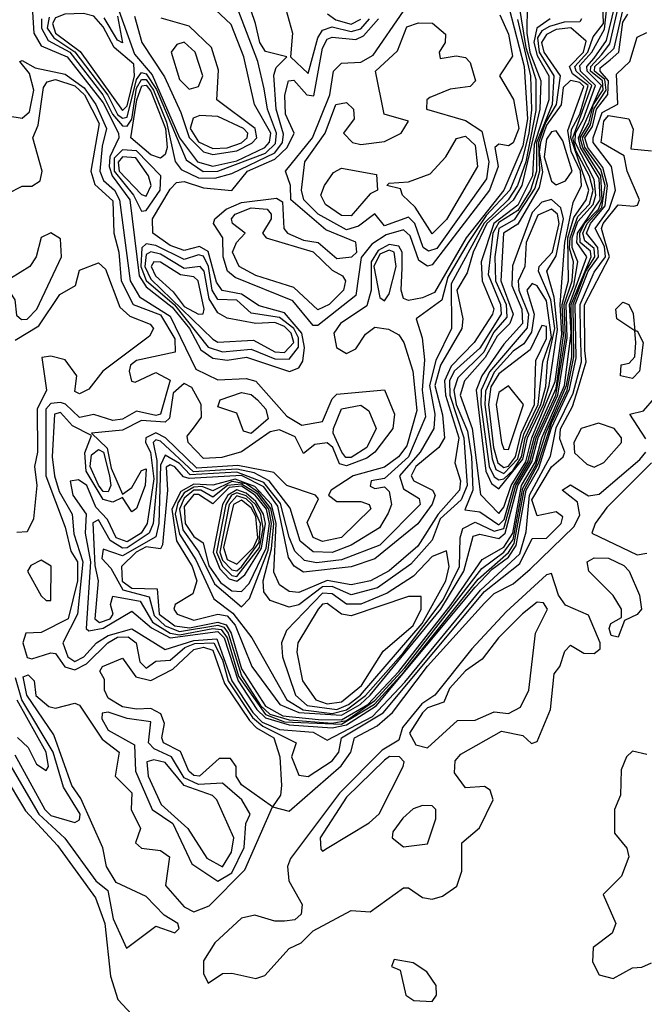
# Model space of a CAD drawing. Extents: x 2889633 to 3052318, y 540750 to 918690.
# Tile 566 of 656: x 2996390 to 2997700, y 818056 to 820123. Entities that reach past the tile are written whole.
import ezdxf

# ---------------------------------------------------------------- set-up
doc = ezdxf.new("R2010")
doc.units = 0

msp = doc.modelspace()

# ---------------------------------------------------------------- linework, layer by layer
at = {"layer": '0CON02XD'}
for points in [[(2996525, 820346.4), (2996630.5, 820050.5), (2996667.6, 820007.6), (2996725.2, 819875.2), (2996762.5, 819825), (2996795, 819815.9), (2996845, 819826.8), (2996903.6, 819855), (2996913.7, 819866.3), (2996916.5, 819885), (2996882.5, 819945), (2996860, 820045), (2996833.2, 820113.2), (2996745, 820196.2)], [(2996412.9, 820195), (2996419.5, 820095), (2996435, 820068.1), (2996489.1, 820045), (2996565, 819948.8), (2996596.7, 819885), (2996597.5, 819875), (2996578.6, 819835), (2996577.3, 819815), (2996583.7, 819795), (2996620.8, 819745), (2996640.5, 819585), (2996655, 819562), (2996709.2, 819519.2), (2996745.9, 819475), (2996769.6, 819429.6), (2996795, 819412.1), (2996825, 819407.9), (2996865.6, 819414.4), (2996955.6, 819384.4), (2996975, 819392), (2996983.6, 819406.4), (2996987.3, 819435), (2996981.2, 819465), (2996945, 819507.5), (2996892, 819522), (2996855, 819546.9), (2996814.7, 819554.7), (2996802.3, 819572.3), (2996785, 819636.7), (2996766.8, 819646.8), (2996735, 819638.2), (2996705, 819649.1), (2996668.6, 819675), (2996668.5, 819705), (2996705, 819767.5), (2996718.9, 819781.1), (2996735, 819783.1), (2996775, 819770), (2996835, 819764.5), (2996867.8, 819805), (2996925, 819830), (2996950.8, 819855), (2996965.7, 819885), (2996947.5, 819925), (2996945.6, 819964.4), (2996953.8, 819995), (2996965, 819996), (2996992, 819965), (2997006.7, 819963.3), (2997025, 820063.3), (2997035, 820082.5), (2997045, 820086.7), (2997095, 820081.5), (2997110.8, 820089.2), (2997142.2, 820125)], [(2996435.4, 820125), (2996435.3, 820105), (2996449.7, 820079.7), (2996495, 820054.6), (2996564.3, 819965), (2996584.3, 819925), (2996605, 819900.5), (2996615, 819899.5), (2996625, 819914.4), (2996635, 819979.5), (2996645, 819997.5), (2996655, 819997.6), (2996670.6, 819975), (2996697.7, 819907.7), (2996715.5, 819825.5), (2996728.5, 819808.5), (2996765, 819791.2), (2996799.3, 819790.7), (2996835, 819800), (2996925, 819843.3), (2996941.1, 819865), (2996943.1, 819883.1), (2996927.9, 819935), (2996923.1, 820006.9), (2996927.5, 820022.5), (2996950, 820045), (2996905, 820056.2), (2996893.3, 820075), (2996884.4, 820115), (2996864, 820175)], [(2996451.3, 820128.7), (2996447.5, 820105), (2996461.5, 820085), (2996505.5, 820055.5), (2996574.8, 819964.8), (2996595, 819924.1), (2996605, 819916.2), (2996615, 819918.5), (2996635, 819997.3), (2996645, 820012.3), (2996655, 820009.7), (2996676.5, 819976.5), (2996738.8, 819828.8), (2996774.2, 819804.2), (2996805, 819805.3), (2996905, 819843.1), (2996926.5, 819863.5), (2996928.7, 819885), (2996909.5, 819935), (2996902.3, 819977.7), (2996889.4, 820035), (2996847.5, 820145)], [(2996605, 819932.1), (2996615, 819942.5), (2996630.6, 820005), (2996629.4, 820029.4), (2996587.7, 820065), (2996565, 820108.1), (2996545, 820130.4), (2996523.8, 820136.2), (2996484.4, 820134.4), (2996465, 820127.1), (2996458.7, 820115), (2996464.7, 820095), (2996516.3, 820056.3), (2996605, 819932.1)], [(2997416.4, 820146.4), (2997448, 820025), (2997454.8, 819914.8), (2997445, 819858.1), (2997405.3, 819765), (2997326.3, 819665), (2997259.8, 819550.2), (2997235, 819539.2), (2997205, 819533.8), (2997195, 819537.5), (2997190, 819555), (2997191.8, 819601.8), (2997191.8, 819635), (2997185, 819647.5), (2997165, 819651.4), (2997141.7, 819638.3), (2997126.7, 819615), (2997127.3, 819555), (2997117.6, 819522.4), (2997062.5, 819485), (2997048.9, 819465), (2997054.5, 819434.5), (2997075, 819422.5), (2997095, 819432), (2997115, 819462.5), (2997135, 819477.5), (2997163.2, 819473.2), (2997185, 819461.2), (2997195.8, 819445), (2997214.3, 819385), (2997222.6, 819302.6), (2997201.8, 819228.2), (2997184.4, 819205), (2997155, 819183.8), (2997089.2, 819165), (2997043.3, 819135), (2997037.5, 819125), (2997055, 819111.2), (2997105, 819111.2), (2997122.5, 819105), (2997126.1, 819096.1), (2997065, 819035.8), (2997025, 819027.1), (2997005, 819036), (2996993, 819067), (2997016.7, 819116.7), (2997010, 819125), (2996950, 819145), (2996922.5, 819172.5), (2996847.1, 819187.1), (2996761.4, 819181.4), (2996695.2, 819245.2), (2996675, 819255.3), (2996654.5, 819245), (2996653.5, 819235), (2996664.1, 819215), (2996671.2, 819158.8), (2996657.2, 819065), (2996644.6, 819045), (2996615, 819026.7), (2996592.1, 819035), (2996573.8, 819073.8), (2996549.4, 819099.4), (2996530.3, 819145), (2996513.3, 819156.7), (2996495.8, 819154.2), (2996501.2, 819125), (2996528.8, 819085), (2996526.8, 819045), (2996538.1, 818985), (2996529.4, 818845), (2996535, 818840), (2996565, 818845.3), (2996625, 818880.8), (2996666.3, 818846.3), (2996705, 818825.2), (2996805, 818838.5), (2996818.8, 818825), (2996847.7, 818735), (2996886.8, 818675), (2996905, 818657.2), (2996955, 818642.2), (2997045, 818636.3), (2997075, 818642.6)], [(2997436.8, 820155), (2997451.2, 820065), (2997472.8, 819997.2), (2997472.6, 819932.6), (2997451.2, 819825), (2997433.7, 819775), (2997414.7, 819745), (2997363.8, 819696.2), (2997295, 819568.8), (2997295.6, 819475), (2997262.7, 819407.3), (2997249.1, 819355), (2997260.9, 819295), (2997258.6, 819265), (2997229.5, 819215), (2997186.4, 819165), (2997195, 819138), (2997227.8, 819117.8), (2997230, 819105), (2997145, 819020), (2997065, 818989.1), (2997012.6, 818982.6), (2996987.2, 818987.2), (2996966.9, 819006.9), (2996955, 819036.7), (2996937, 819107), (2996901.6, 819151.6), (2996845, 819173), (2996747.5, 819167.5), (2996725, 819190.9), (2996695, 819208.5), (2996685, 819187.5), (2996681.6, 819065), (2996675, 819037.5), (2996605, 818997.3), (2996565, 819011.2), (2996561.8, 818991.8), (2996581.1, 818971.1), (2996605.7, 818925.7), (2996661.4, 818911.4), (2996671.7, 818871.7), (2996695, 818850), (2996725, 818838.7), (2996805, 818851.4), (2996817.6, 818847.6), (2996827, 818835), (2996855, 818745.4), (2996895, 818682.8), (2996914.2, 818665), (2996955, 818653), (2997045, 818646), (2997075, 818651.9)], [(2997454.4, 820155), (2997453.3, 820095), (2997459.6, 820055), (2997482.9, 819995), (2997481, 819935), (2997443, 819775), (2997425, 819744.1), (2997369.8, 819695), (2997341.1, 819635), (2997328.7, 819591.3), (2997306.5, 819555), (2997319.5, 819495), (2997317.3, 819475), (2997272.3, 819397.7), (2997260.5, 819355), (2997276.7, 819293.3), (2997280.6, 819245), (2997269.2, 819225), (2997220.5, 819185), (2997210.8, 819165), (2997216.2, 819155), (2997256, 819135), (2997261.4, 819125), (2997255, 819106), (2997225, 819064.4), (2997135, 818991.1), (2997085, 818974.5), (2996985, 818963.3), (2996965.4, 818975.4), (2996953.5, 818993.5), (2996931.5, 819101.5), (2996902.1, 819142.1), (2996855, 819166), (2996745, 819159.4), (2996733, 819163), (2996715, 819184.4), (2996705, 819188.2), (2996696.6, 819183.4), (2996700, 819135), (2996689.4, 819020.6), (2996685, 819012), (2996655, 819015.9), (2996634, 819005), (2996603.5, 818975), (2996604.4, 818944.4), (2996625, 818929.7), (2996678.2, 818928.2), (2996682.2, 818875), (2996715, 818850.3), (2996745.9, 818845.9), (2996805, 818858), (2996822.5, 818852.5), (2996833, 818835), (2996855, 818760.4), (2996905, 818681.9), (2996941.4, 818661.4), (2997016.4, 818653.6), (2997065, 818652.9)], [(2997015, 819480.8), (2997005, 819480.8), (2996962.5, 819532.5), (2996841.9, 819581.9), (2996825.7, 819595), (2996816.4, 819625), (2996815.7, 819665), (2996796, 819695), (2996798.8, 819705), (2996822.5, 819725), (2996855, 819739.6), (2996928.6, 819748.6), (2996940.7, 819740.7), (2996944, 819685), (2996951.2, 819675), (2996985, 819660), (2997015.5, 819655.5), (2997055, 819621.4), (2997086.7, 819625), (2997096.7, 819635), (2997095, 819656.2), (2997032, 819682), (2996958.8, 819745), (2996958.1, 819775), (2996947.5, 819805), (2997003.8, 819875), (2997040.5, 819965), (2997048, 820015), (2997065, 820032), (2997105, 820033.8), (2997131.1, 820048.9), (2997195, 820141.2)], [(2996948, 820145), (2996961.8, 820095), (2996957.5, 820045), (2996995, 820010), (2997015.3, 820084.7), (2997025, 820100.8), (2997045, 820108.2), (2997085, 820098.5), (2997105, 820103.6), (2997123.8, 820125)], [(2997065, 818663), (2997103.8, 818685), (2997125, 818704.8), (2997273.5, 818885), (2997321.6, 818965), (2997341.1, 819038.9), (2997355, 819042.9), (2997395, 819033.9), (2997408.4, 819045), (2997434.5, 819145), (2997463.9, 819195), (2997477.1, 819245), (2997518.9, 819335), (2997538.5, 819455), (2997535.8, 819525), (2997552, 819565), (2997560.4, 819615), (2997548.8, 819645), (2997548.6, 819665), (2997560.5, 819699.5), (2997592.5, 819735), (2997598.3, 819755), (2997595, 819787.7), (2997555.1, 819865), (2997555.6, 819885), (2997572.6, 819915), (2997597.6, 819985), (2997566.2, 820015), (2997565, 820027.1), (2997589.6, 820055), (2997616.7, 820103.3), (2997621.9, 820155)], [(2997065, 818652.9), (2997119.8, 818685), (2997185, 818754.8), (2997294.8, 818895), (2997360.1, 818989.9), (2997405, 819015.3), (2997423.9, 819045), (2997442.7, 819145), (2997471.5, 819195), (2997485.3, 819245), (2997532.6, 819355), (2997546.7, 819465), (2997543.1, 819525), (2997579.5, 819625), (2997558.3, 819655), (2997560, 819675), (2997607.4, 819745), (2997605, 819790), (2997566.2, 819855), (2997561.8, 819875), (2997610.3, 819985), (2997580.2, 820015), (2997579.8, 820025), (2997595, 820042.6), (2997620.6, 820079.4), (2997638.4, 820151.6)], [(2997065, 818643.9), (2997134.2, 818685.8), (2997196.2, 818753.8), (2997351.4, 818948.6), (2997415, 819004.2), (2997427.1, 819022.9), (2997447.7, 819135), (2997478.3, 819191.7), (2997505, 819276.2), (2997538, 819345), (2997552.3, 819415), (2997550.8, 819525), (2997577.2, 819595), (2997596.3, 819625), (2997595, 819642.7), (2997575, 819658.5), (2997571.3, 819675), (2997580.5, 819695), (2997611.1, 819728.9), (2997617.9, 819775), (2997608.5, 819808.5), (2997575, 819855.8), (2997570.6, 819875), (2997587.5, 819902.5), (2997595, 819936.9), (2997619.7, 819975), (2997617.2, 819997.2), (2997595.3, 820015), (2997596.3, 820025), (2997616.3, 820043.7), (2997636.5, 820063.5), (2997655, 820142.5)], [(2997075, 818673.9), (2997115, 818703.8), (2997195, 818794.2), (2997278.3, 818905), (2997312.1, 818975), (2997313.5, 819035), (2997319.4, 819055), (2997345, 819067.8), (2997385, 819049.2), (2997405.1, 819054.9), (2997430.2, 819145), (2997459.8, 819195), (2997473, 819245), (2997514.7, 819335), (2997534.7, 819455), (2997531.8, 819525), (2997548.7, 819575), (2997551.4, 819615), (2997543.3, 819643.3), (2997544.2, 819665), (2997560.3, 819709.7), (2997585, 819735.5), (2997592.4, 819765), (2997585.3, 819794.7), (2997557, 819847), (2997549.9, 819875), (2997590.2, 819985), (2997557.1, 820015), (2997554.2, 820025), (2997581.7, 820055), (2997593, 820087), (2997614.7, 820115), (2997613.2, 820155)], [(2997075, 818651.9), (2997135, 818693.4), (2997197.5, 818762.5), (2997359.3, 818970.7), (2997405, 819004.7), (2997425, 819031.8), (2997445, 819139.7), (2997472.3, 819187.7), (2997493.2, 819255), (2997536.5, 819355), (2997547.9, 819415), (2997546.9, 819525), (2997588.4, 819625), (2997587.4, 819637.4), (2997565.2, 819655.2), (2997564.9, 819675), (2997574.6, 819695.4), (2997604, 819725), (2997611.9, 819745), (2997608.5, 819795), (2997570.8, 819855), (2997565.8, 819875), (2997584, 819906), (2997593.7, 819945), (2997613.9, 819976.1), (2997612.1, 819995), (2997587.2, 820015), (2997587.7, 820025), (2997610.4, 820049.6), (2997627.8, 820072.2), (2997644.6, 820145.4)], [(2997433.7, 820123.7), (2997461.6, 820005), (2997463.7, 819933.7), (2997457.7, 819885), (2997443.4, 819826.6), (2997417.6, 819765), (2997368.3, 819711.7), (2997330.5, 819655), (2997287.8, 819582.2), (2997275, 819534), (2997221.2, 819495), (2997233.8, 819455), (2997238.8, 819408.8), (2997233.8, 819345), (2997240.7, 819289.3), (2997205, 819205.5), (2997155, 819160), (2997126.7, 819155), (2997125, 819143.8), (2997135, 819138.8), (2997155, 819142.5), (2997165, 819132.5), (2997170, 819105), (2997163, 819087), (2997144.2, 819055.8), (2997085, 819019.4), (2997045, 819004.5), (2997005, 819005.6), (2996978, 819028), (2996957.3, 819097.3), (2996912.7, 819155), (2996881.6, 819171.6), (2996845, 819179.5), (2996754, 819174), (2996685, 819237.9), (2996675, 819241.1), (2996669.5, 819235), (2996677.5, 819197.5), (2996677.6, 819152.4), (2996669.4, 819065), (2996661.2, 819045), (2996615, 819014.1), (2996605, 819013.2), (2996579.6, 819029.6), (2996555, 819072.9), (2996543.3, 819066.7), (2996547.3, 818977.3), (2996554.3, 818945), (2996547.1, 818865), (2996557, 818857), (2996579.4, 818865), (2996585.6, 818875), (2996580, 818895), (2996585, 818912.5), (2996642.2, 818902.2), (2996668.3, 818858.3), (2996705, 818834.8), (2996725, 818831.5), (2996795, 818844.6), (2996812.6, 818842.6), (2996824.8, 818825), (2996848.7, 818745), (2996905, 818664.1), (2996945, 818648.7), (2997065, 818643.9)], [(2996595, 820130.8), (2996605.6, 820074.4), (2996595, 820080), (2996566.8, 820126.8)], [(2996630.3, 820130.3), (2996645.6, 820075), (2996693.1, 820003.1), (2996728, 819928), (2996745, 819875.5), (2996775, 819845.4), (2996795, 819840.3), (2996845, 819848.1), (2996876.4, 819863.6), (2996887.3, 819875), (2996883.3, 819895), (2996803.3, 819955), (2996807, 820017), (2996792, 820065), (2996745, 820109.2), (2996686.1, 820126.1)], [(2997502.5, 820125), (2997474.8, 820105.2), (2997468, 820075), (2997475, 820047.7), (2997500, 820005), (2997500, 819955), (2997469.2, 819860.8), (2997465.2, 819795), (2997435, 819733.6), (2997384.1, 819695), (2997358, 819615), (2997360, 819575), (2997384, 819516), (2997381.9, 819505), (2997343.1, 819445), (2997294.5, 819395.5), (2997281, 819365), (2997283, 819335), (2997310.6, 819245), (2997302.5, 819192.5), (2997314.4, 819155), (2997312.1, 819135), (2997267.5, 819085), (2997225, 819017.8), (2997165, 818965.6), (2997125.4, 818944.6), (2997085, 818936.5), (2997035, 818945.3), (2996975, 818920), (2996955, 818922.5), (2996935, 818936.2), (2996922.7, 818962.7), (2996927.6, 819065), (2996917.7, 819105), (2996882.8, 819142.8), (2996841.6, 819158.4), (2996795, 819145.7), (2996755, 819148), (2996727.8, 819132.2), (2996709, 819095), (2996718.9, 819028.9), (2996751.8, 818975), (2996761.2, 818945), (2996752.8, 818917.2), (2996715.6, 818895), (2996713.1, 818885), (2996720, 818875), (2996755, 818862.2), (2996805, 818874.8), (2996825, 818871.4), (2996841.5, 818851.5), (2996876.7, 818765), (2996935.6, 818685), (2996975, 818668.5), (2997065, 818663)], [(2997568.6, 820125), (2997565, 820118.8), (2997531.8, 820118.2), (2997501.2, 820108.8), (2997485, 820099.6), (2997475.8, 820085), (2997479.6, 820055), (2997510.3, 820005), (2997506.9, 819945), (2997473.9, 819865), (2997473.9, 819805), (2997461.2, 819765), (2997435, 819722.2), (2997395, 819697), (2997382.1, 819675), (2997372.2, 819587.8), (2997398.4, 819525), (2997400, 819505), (2997355, 819433.5), (2997301.2, 819385), (2997291.4, 819365), (2997291.7, 819335), (2997321.6, 819245), (2997328.4, 819145), (2997315.5, 819115), (2997271.9, 819075), (2997255, 819030), (2997210.2, 818979.8), (2997140.2, 818929.8), (2997085, 818915.6), (2997045, 818932.7), (2997025, 818932.4), (2996975, 818894.3), (2996955, 818889.2), (2996915, 818903.3), (2996901.7, 818921.7), (2996900.5, 818945), (2996918.1, 819011.9), (2996922.6, 819065), (2996916.5, 819096.5), (2996890.6, 819130.6), (2996865, 819148.3), (2996835, 819153.7), (2996795, 819134), (2996772.6, 819142.6), (2996755, 819141.8), (2996735, 819129.5), (2996721.3, 819108.7), (2996716, 819085), (2996725, 819042.9), (2996759.2, 818989.2), (2996796.9, 818906.9), (2996836.7, 818876.7), (2996876.7, 818825), (2996950, 818695), (2996984.2, 818674.2), (2997045, 818666), (2997075, 818673.9)], [(2997247.3, 819637.3), (2997236, 819645), (2997218.5, 819695), (2997205, 819708.6), (2997155, 819690), (2997135, 819715.8), (2997100.5, 819689.5), (2997075, 819681.8), (2997015.8, 819715), (2996985.7, 819745), (2996980.6, 819765), (2996988, 819825), (2997030.8, 819885), (2997052.9, 819945), (2997075, 819949.2), (2997090, 819935), (2997091.2, 819915), (2997068.8, 819885), (2997087.5, 819865), (2997105, 819861.2), (2997155, 819867.1), (2997190, 819885), (2997205, 819910), (2997154, 819925), (2997136, 820015), (2997182.5, 820057.5), (2997201.7, 820108.3), (2997226.2, 820116.2), (2997255.9, 820115.9), (2997283, 820093), (2997282.5, 820075), (2997270, 820055), (2997271.7, 820041.7), (2997305, 820047.5), (2997325, 820043.8), (2997335, 820033.3), (2997345.7, 819995), (2997335, 819982.9), (2997292.7, 819977.3), (2997250.3, 819959.7), (2997243.8, 819955), (2997243.3, 819935), (2997325, 819911.1), (2997359.4, 819889.4), (2997373.6, 819825), (2997368.8, 819788.8), (2997265, 819642.9), (2997247.3, 819637.3)], [(2997397, 820133), (2997415, 820092.5), (2997423.8, 820046.2), (2997396, 820005), (2997425.7, 819955.7), (2997436.7, 819895), (2997425, 819864.3), (2997415, 819858.1), (2997395, 819862), (2997386.2, 819855), (2997393.5, 819815), (2997375.4, 819765), (2997255, 819608.6), (2997245, 819605.7), (2997227.3, 819617.3), (2997209.1, 819669.1), (2997195, 819681.9), (2997158.6, 819671.4), (2997128.3, 819651.7), (2997106.2, 819623.8), (2997095, 819544.3), (2997015, 819480.8)], [(2997035.4, 820135.4), (2997052.6, 820122.6), (2997085, 820113.8), (2997105, 820124.4)], [(2997075, 818642.6), (2997137.8, 818682.2), (2997345, 818931.6), (2997380.9, 818969.1), (2997415.4, 818994.6), (2997431.2, 819018.8), (2997451.9, 819135), (2997478.5, 819181.5), (2997505, 819265.8), (2997542.8, 819347.2), (2997556.8, 819413.2), (2997554.7, 819525), (2997582.5, 819595), (2997603.7, 819625), (2997602.3, 819645), (2997578.7, 819675), (2997587, 819695), (2997617.7, 819732.3), (2997623.1, 819775), (2997612.8, 819812.8), (2997581.7, 819855), (2997575.5, 819875), (2997591.2, 819898.8), (2997599.9, 819935), (2997623.7, 819966.3), (2997624.9, 819994.9), (2997607.5, 820015), (2997607.7, 820022.3), (2997628.5, 820038.5), (2997646.5, 820055), (2997655, 820118.1), (2997665.4, 820134.6)], [(2996365, 819921.5), (2996395, 819916.5), (2996410.2, 819929.8), (2996419.6, 819975), (2996410, 820010), (2996390, 820035), (2996395, 820037.5), (2996422.3, 820022.3), (2996485, 820008.9), (2996525, 819980), (2996549.2, 819945), (2996571.6, 819895), (2996562.4, 819857.6), (2996558, 819805), (2996565.2, 819785.2), (2996588.4, 819765), (2996598.8, 819745), (2996621.2, 819575), (2996641.2, 819541.2), (2996705, 819500.4), (2996759.4, 819389.4), (2996805, 819367.1), (2996865, 819370), (2996885, 819364.3), (2996950.3, 819290.3), (2996981.7, 819271.7), (2997025, 819279.2), (2997045, 819326.7), (2997055, 819337.1), (2997155, 819346.2), (2997175.8, 819295), (2997172.5, 819265), (2997134.4, 819215), (2997117.9, 819202.1), (2997075, 819186.2), (2997060.5, 819190.5), (2997046.8, 819225), (2997035, 819234.5), (2997008.9, 819231.1), (2996985, 819212.5), (2996967.5, 819247.5), (2996935, 819262.2), (2996915, 819257.5), (2996855, 819215.6), (2996814, 819204), (2996775, 819201.5), (2996742.9, 819235), (2996741.2, 819248.8), (2996754.5, 819265.5), (2996771.3, 819288.7), (2996770.5, 819315), (2996751.1, 819351.1), (2996735, 819359.4), (2996711.4, 819338.6), (2996703.6, 819286.4), (2996695, 819277.8), (2996645, 819281.5), (2996605, 819261.2), (2996540, 819255), (2996573.4, 819223.4), (2996581.3, 819181.3), (2996605, 819126.7), (2996625, 819140.8), (2996645, 819176.2), (2996655, 819180), (2996652.7, 819145), (2996635, 819096.7), (2996625, 819090), (2996605, 819120), (2996585, 819110), (2996565, 819115.4), (2996528.8, 819175), (2996526.5, 819213.5), (2996540, 819250), (2996500.2, 819270.2), (2996475, 819298.6), (2996462.9, 819295), (2996457.5, 819205), (2996462.9, 819165), (2996472.7, 819132.7), (2996500, 819085), (2996503.2, 819043.2), (2996522.4, 818985), (2996510.8, 818875), (2996480, 818815), (2996490.5, 818785), (2996505, 818775.5), (2996524.4, 818785), (2996550.5, 818815), (2996575, 818830), (2996625, 818843.8), (2996695, 818800.5), (2996755, 818819.8), (2996802.9, 818822.9), (2996834.4, 818735), (2996878.4, 818668.4), (2996898.4, 818648.4), (2996935, 818632.7), (2997005, 818627.1), (2997035, 818610), (2997129.7, 818660.3), (2997197.6, 818732.4), (2997356.3, 818925), (2997438.7, 819001.3), (2997452.5, 819047.5), (2997459.5, 819125), (2997503.4, 819206.6), (2997515, 819266.2), (2997550.8, 819339.2), (2997568.1, 819405), (2997566.5, 819465), (2997565.7, 819525), (2997595, 819592.9), (2997618.4, 819625), (2997616.6, 819646.6), (2997597.1, 819685), (2997626.2, 819725), (2997639.6, 819765), (2997631.1, 819815), (2997592.5, 819865), (2997592.5, 819875), (2997611.7, 819928.3), (2997644.6, 819945.4), (2997641.5, 820008.5), (2997670, 820035), (2997685, 820086.7), (2997705, 820096)], [(2997395, 819062.5), (2997406.3, 819073.7), (2997426, 819145), (2997455.7, 819195), (2997468.7, 819245), (2997515, 819349.6), (2997530.8, 819459.2), (2997527.8, 819525), (2997541.2, 819575), (2997539.7, 819665), (2997552.2, 819707.8), (2997578.2, 819745), (2997584, 819765), (2997545.7, 819875), (2997547.3, 819892.7), (2997565, 819924.6), (2997582.2, 819985), (2997549.4, 820009.4), (2997543.1, 820025), (2997572.4, 820055), (2997578.1, 820078.1), (2997546.2, 820106.2), (2997515, 820102.4), (2997495, 820092.1), (2997484.3, 820075), (2997489.4, 820055), (2997523.2, 820005), (2997515.3, 819945), (2997492.5, 819907.5), (2997478, 819865), (2997480, 819805), (2997470.4, 819769.6), (2997427.2, 819702.8), (2997394.8, 819685), (2997386.5, 819625), (2997387.6, 819575), (2997410, 819525), (2997411.3, 819498.7), (2997383.8, 819466.2), (2997363.2, 819425), (2997308.7, 819371.3), (2997300.6, 819345), (2997305.3, 819315), (2997329.4, 819259.4), (2997337.5, 819205), (2997340, 819135), (2997323.6, 819093.6), (2997355, 819090), (2997395, 819062.5)], [(2996745, 819977.5), (2996765, 819982.5), (2996773.8, 820005), (2996758, 820055), (2996735, 820076.2), (2996719.3, 820070.7), (2996707.5, 820055), (2996725, 819997.5), (2996745, 819977.5)], [(2996365, 819758), (2996395, 819773.3), (2996415, 819773.3), (2996432.5, 819785), (2996436.7, 819805), (2996417.5, 819875), (2996428.1, 819901.9), (2996439.5, 819980.5), (2996447.6, 819992.4), (2996465, 819997.5), (2996505, 819984.5), (2996525.3, 819965), (2996556.6, 819905), (2996538.6, 819805), (2996547.4, 819777.4), (2996585, 819742.5), (2996586.9, 819675), (2996597.3, 819635), (2996602.2, 819575), (2996627.5, 819525), (2996685, 819503.3), (2996715, 819453.3), (2996716, 819425), (2996635, 819407.5), (2996622.4, 819397.6), (2996619.2, 819385), (2996624.2, 819364.2), (2996631.7, 819361.7), (2996675, 819382), (2996705, 819366.2), (2996685.3, 819294.7), (2996675, 819291.8), (2996635, 819301.1), (2996605, 819284.3), (2996585, 819281.4), (2996545, 819294), (2996515, 819287.5), (2996486, 819316), (2996475, 819319.5), (2996455, 819317.3), (2996444.5, 819305), (2996444.4, 819165), (2996485, 819057.5), (2996497, 819007), (2996510.9, 818985), (2996511.1, 818945), (2996491.4, 818865), (2996435, 818836.2), (2996402.5, 818835), (2996396, 818815), (2996405, 818783.8), (2996415, 818780.8), (2996455, 818794), (2996465, 818792), (2996484, 818764), (2996505, 818758.2), (2996529.5, 818770.5), (2996574.4, 818815), (2996595, 818826.6), (2996616.9, 818826.9), (2996634.2, 818815), (2996641.4, 818775), (2996655, 818761.2), (2996675, 818776.2), (2996705, 818778.1), (2996736.4, 818805), (2996756.9, 818813.1), (2996797.1, 818815), (2996815, 818779.1), (2996826.7, 818735), (2996878.2, 818658.2), (2996899.6, 818639.6), (2996970, 818605), (2996960, 818575), (2996975, 818536.7), (2996995, 818534.2), (2997045, 818567.1), (2997058.9, 818585), (2997064.5, 818615), (2997152.3, 818667.7), (2997365, 818922.1), (2997438.8, 818981.2), (2997465, 819034), (2997495, 819034.3), (2997525.7, 819065), (2997529.2, 819079.2), (2997515, 819090), (2997475, 819081.2), (2997463.9, 819115), (2997505, 819184), (2997530, 819205), (2997533.3, 819215), (2997522.9, 819242.9), (2997524, 819264), (2997549.3, 819310.7), (2997561.4, 819348.6), (2997577.9, 819405), (2997575, 819428.8), (2997574.7, 819524.7), (2997627.2, 819625), (2997610, 819685), (2997613.5, 819695), (2997645, 819734.2), (2997678.3, 819731.7), (2997686, 819734), (2997690, 819745), (2997663.8, 819805), (2997657.5, 819837.5), (2997609.2, 819865), (2997615, 819910), (2997625, 819921.9), (2997667.5, 819915), (2997677, 819893), (2997671.7, 819851.7), (2997715, 819847.5)], [(2997395, 819086.2), (2997405, 819099.2), (2997420.4, 819145), (2997451.5, 819195), (2997464.4, 819245), (2997513.2, 819363.2), (2997527, 819463), (2997523.3, 819525), (2997533.4, 819655), (2997550.8, 819739.2), (2997568.5, 819775), (2997566.3, 819805), (2997546.7, 819846.7), (2997539.8, 819890.2), (2997573.1, 819983.1), (2997565, 819991.1), (2997545, 819995.5), (2997529.5, 819980.5), (2997525.8, 819944.2), (2997495, 819901.6), (2997482, 819865), (2997479.2, 819845), (2997486.1, 819803.9), (2997479.2, 819770.8), (2997435, 819693.5), (2997404.6, 819675), (2997398.8, 819575), (2997424.7, 819505), (2997418, 819485), (2997391.2, 819458.8), (2997366.4, 819413.6), (2997322.7, 819365), (2997313.4, 819335), (2997339.2, 819265), (2997356.2, 819126.2), (2997395, 819086.2)], [(2996685, 819832.5), (2996665, 819839.5), (2996622.5, 819875), (2996635.2, 819955), (2996645.9, 819984.1), (2996655, 819985.9), (2996665, 819973.3), (2996695.5, 819895), (2996699.3, 819855), (2996695, 819840), (2996685, 819832.5)], [(2996795, 819852.8), (2996825, 819854.1), (2996855, 819864.7), (2996866.7, 819875), (2996868.1, 819885), (2996859.4, 819895), (2996805, 819920), (2996767.8, 819922.2), (2996753.7, 819916.3), (2996747.5, 819895), (2996765, 819866.9), (2996795, 819852.8)], [(2997515, 819776.7), (2997535, 819784.5), (2997548.4, 819805), (2997528.8, 819868.8), (2997515, 819890), (2997505, 819887.5), (2997495, 819872.5), (2997489.9, 819835), (2997505, 819784), (2997515, 819776.7)], [(2997255, 819673.8), (2997219.5, 819729.5), (2997192.5, 819755), (2997188.3, 819768.3), (2997160, 819775), (2997165, 819780), (2997205, 819782.5), (2997250.5, 819799.5), (2997283.3, 819835), (2997306.1, 819873.9), (2997325, 819878.8), (2997345, 819860), (2997350, 819815), (2997285, 819703.8), (2997255, 819673.8)], [(2996645, 819721.2), (2996655, 819722.5), (2996684.5, 819765), (2996686, 819795), (2996635, 819847.5), (2996605, 819850), (2996587.8, 819832.2), (2996588.1, 819805), (2996628.2, 819755), (2996645, 819721.2)], [(2996655, 819752.5), (2996665.6, 819775), (2996660, 819795), (2996633, 819833), (2996605, 819835.4), (2996596, 819824), (2996598.4, 819805), (2996645, 819755.8), (2996655, 819752.5)], [(2997085, 819711.2), (2997065, 819712), (2997031.2, 819735), (2997021.2, 819755), (2997028.8, 819775), (2997048, 819802), (2997065, 819811.2), (2997138.3, 819798.3), (2997140, 819765), (2997125, 819757.5), (2997085, 819711.2)], [(2997395, 819137.8), (2997445, 819200), (2997455.3, 819245), (2997488.5, 819315), (2997500.3, 819355), (2997517.7, 819472.3), (2997510.7, 819540.7), (2997495.4, 819595), (2997515, 819627.1), (2997530.8, 819705), (2997525, 819727.8), (2997505, 819745.7), (2997485, 819740), (2997465, 819718.5), (2997423.4, 819606.6), (2997421.9, 819565), (2997443.3, 819515), (2997444.7, 819485), (2997405, 819441.5), (2997358.9, 819375), (2997347.1, 819345), (2997367.8, 819175), (2997379.2, 819149.2), (2997395, 819137.8)], [(2997015, 819514.2), (2996965, 819560.8), (2996885, 819585.8), (2996850, 819605), (2996835.8, 819635), (2996844.5, 819655.5), (2996862.5, 819675), (2996836.2, 819695), (2996834.2, 819705), (2996842, 819715), (2996875, 819727.9), (2996908.8, 819725), (2996917.5, 819715), (2996917.5, 819705), (2996898.8, 819675), (2996906.7, 819665), (2997005.4, 819635.4), (2997045, 819597.5), (2997066.7, 819585), (2997073.3, 819575), (2997068.8, 819555), (2997038.8, 819525), (2997015, 819514.2)], [(2997395, 819156.8), (2997405, 819158.8), (2997425, 819177.3), (2997442.2, 819205), (2997450.1, 819245), (2997483.3, 819315), (2997493.2, 819353.2), (2997496.9, 819405), (2997512.3, 819475), (2997503.8, 819535), (2997477.8, 819595), (2997479.4, 819605), (2997507.4, 819635), (2997521.6, 819695), (2997518.2, 819715), (2997505, 819725.5), (2997477, 819713), (2997452.5, 819655), (2997449.2, 819605), (2997435.6, 819575), (2997436.9, 819555), (2997457.1, 819505), (2997454.2, 819475.8), (2997375, 819383.9), (2997358.1, 819345), (2997357.2, 819315), (2997374.8, 819184.8), (2997385, 819163.5), (2997395, 819156.8)], [(2996393.3, 819493.3), (2996405, 819494.4), (2996425.6, 819515), (2996477.1, 819625), (2996475, 819663.3), (2996455, 819675.8), (2996434.5, 819665.5), (2996424, 819625), (2996411.2, 819605), (2996370, 819580), (2996360, 819565), (2996379.2, 819535), (2996383, 819503), (2996393.3, 819493.3)], [(2996955, 819410), (2996974.7, 819435.3), (2996974.7, 819455), (2996964.7, 819475), (2996935, 819498), (2996875, 819506.9), (2996845, 819534.3), (2996805, 819535.7), (2996793.4, 819555), (2996785.8, 819605), (2996775, 819626.5), (2996765, 819629.5), (2996735, 819619.5), (2996675, 819649.2), (2996655, 819652.2), (2996646, 819644), (2996643.5, 819605), (2996655, 819575.4), (2996714.1, 819524.1), (2996785, 819435.6), (2996815, 819425.5), (2996875, 819431.5), (2996925, 819411.1), (2996955, 819410)], [(2996945, 819424.6), (2996964.6, 819445), (2996958.9, 819465), (2996945, 819478.9), (2996925, 819487.3), (2996885, 819485.5), (2996825, 819496.2), (2996805, 819507.5), (2996786.8, 819536.8), (2996776.5, 819595), (2996768, 819605), (2996735, 819600.9), (2996685, 819631.1), (2996665, 819635.4), (2996655, 819630), (2996652.5, 819605), (2996665, 819578.5), (2996795, 819452.5), (2996805, 819445.8), (2996880.3, 819450.3), (2996925, 819425.4), (2996945, 819424.6)], [(2997155, 819532.5), (2997165, 819547.5), (2997179.7, 819605), (2997175.5, 819635), (2997165, 819639.3), (2997145, 819630.8), (2997132.9, 819605), (2997145, 819540), (2997155, 819532.5)], [(2996380, 819450), (2996429.7, 819480.3), (2996474.1, 819545.9), (2996506.7, 819565), (2996515, 819597.5), (2996555, 819612.5), (2996569.5, 819599.5), (2996599.7, 819519.7), (2996620.9, 819500.9), (2996663.6, 819483.6), (2996670, 819475), (2996661.7, 819458.3), (2996563.8, 819385), (2996535, 819347.5), (2996515, 819337.5), (2996505, 819342.5), (2996509.2, 819375), (2996485, 819408.6), (2996455, 819416.9), (2996436.2, 819413.8), (2996446.2, 819345), (2996426.4, 819305), (2996426.7, 819215), (2996420.6, 819185), (2996425.6, 819145), (2996418.8, 819075), (2996405, 819047.5), (2996383.6, 819046.4)], [(2996765, 819504.5), (2996774.2, 819505.8), (2996776.9, 819515), (2996764.2, 819575), (2996755, 819582.9), (2996727.1, 819587.1), (2996685, 819614.3), (2996671.2, 819615), (2996665.7, 819605), (2996674.6, 819585), (2996711.7, 819551.7), (2996735, 819520.9), (2996765, 819504.5)], [(2997405, 819170.3), (2997435, 819201.2), (2997447.2, 819252.8), (2997477.3, 819315), (2997486.8, 819405), (2997505, 819456.2), (2997495, 819532.5), (2997475, 819564.2), (2997465, 819569.2), (2997453.6, 819555), (2997469.3, 819505), (2997463.3, 819466.7), (2997447.4, 819442.6), (2997425, 819427.3), (2997385, 819383.2), (2997367, 819343), (2997365.2, 819314.8), (2997380.8, 819200.8), (2997388.4, 819178.4), (2997405, 819170.3)], [(2997675, 819370), (2997650, 819375), (2997651.7, 819398.3), (2997668.3, 819401.7), (2997680, 819415), (2997682.5, 819445), (2997680, 819470), (2997642.5, 819495), (2997640, 819515), (2997655, 819530), (2997667.5, 819525), (2997676.4, 819506.4), (2997680, 819470), (2997685, 819470), (2997697.5, 819445), (2997690, 819385), (2997675, 819370)], [(2997405, 819182.7), (2997415, 819185.9), (2997430, 819205), (2997441.5, 819255), (2997470, 819315), (2997472.5, 819407.5), (2997495, 819454), (2997495, 819478.8), (2997485, 819481.2), (2997460.3, 819429.7), (2997395, 819379.6), (2997378.1, 819351.9), (2997372.9, 819315), (2997383.8, 819225), (2997392.9, 819192.9), (2997405, 819182.7)], [(2997415, 819220.8), (2997446.4, 819315), (2997415, 819354.4), (2997395, 819340), (2997389.3, 819315), (2997400.4, 819235), (2997405, 819221.4), (2997415, 819220.8)], [(2996875, 819254.2), (2996859.3, 819259.3), (2996845, 819296.7), (2996805, 819310), (2996810, 819325), (2996855, 819340), (2996875, 819336), (2996888.8, 819325), (2996906, 819305), (2996911.2, 819285), (2996875, 819254.2)], [(2997085, 819203.8), (2997074, 819204), (2997065.6, 819215), (2997047.1, 819255), (2997048.1, 819265), (2997065, 819306.2), (2997105, 819313.8), (2997122, 819302), (2997137.5, 819265), (2997118.1, 819225), (2997085, 819203.8)], [(2997703.3, 819243.3), (2997670, 819295), (2997698.3, 819301.7), (2997721.7, 819328.3)], [(2997595, 819183.3), (2997615, 819193.3), (2997652.5, 819235), (2997652.5, 819245), (2997636.7, 819265), (2997603.9, 819276.1), (2997567.5, 819265), (2997552.5, 819235), (2997553.6, 819213.6), (2997579.5, 819189.5), (2997595, 819183.3)], [(2996368.9, 818558.9), (2996429.5, 818455), (2996484.5, 818404.5), (2996549.2, 818315), (2996574.3, 818294.3), (2996585.6, 818235), (2996613.6, 818173.6), (2996675, 818220), (2996715, 818206), (2996724, 818215), (2996721.4, 818225), (2996692.9, 818242.9), (2996655, 818282.2), (2996591.7, 818311.7), (2996572, 818345), (2996564.4, 818384.4), (2996518, 818488), (2996498.9, 818515), (2996461.2, 818621.2), (2996404.5, 818705), (2996396.7, 818743.3), (2996407.3, 818747.3), (2996420, 818735), (2996423.8, 818703.8), (2996450.7, 818680.7), (2996465, 818677.5), (2996505, 818688), (2996515, 818684), (2996562.6, 818612.6), (2996598, 818585), (2996590, 818535), (2996625, 818500), (2996623.8, 818465), (2996643.3, 818425), (2996632.5, 818395), (2996645, 818383.3), (2996685, 818378.8), (2996704, 818365), (2996695.5, 818305), (2996735, 818260.6), (2996755, 818250), (2996787.4, 818262.6), (2996861.7, 818338.3), (2996920, 818470), (2996855, 818516.7), (2996843.8, 818535), (2996843.8, 818555), (2996831.7, 818571.7), (2996808.3, 818571.7), (2996766.7, 818535), (2996755, 818536), (2996744.4, 818545), (2996726.7, 818586.7), (2996691.2, 818605), (2996687.5, 818615), (2996693.1, 818645), (2996685.6, 818665.6), (2996665, 818677.1), (2996635, 818675.6), (2996605, 818680), (2996575, 818698.8), (2996567.5, 818715), (2996567.5, 818737.5), (2996557.5, 818755), (2996563.3, 818765), (2996605, 818782.5), (2996633.6, 818743.6), (2996665, 818735.6), (2996710.8, 818759.2), (2996755, 818800.5), (2996775.3, 818805.3), (2996795, 818799.4), (2996819.2, 818729.2), (2996871.5, 818651.5), (2996886.1, 818636.1), (2996922.9, 818615), (2996935.6, 818575), (2996938.8, 818515), (2996936.7, 818495), (2996920, 818470), (2996955, 818461.2), (2997063.8, 818556.2), (2997084.3, 818585), (2997092, 818615), (2997139.8, 818640.2), (2997171.9, 818668.1), (2997245, 818765.6), (2997365, 818898), (2997385, 818918), (2997425, 818938.8), (2997460.8, 818969.2), (2997551.9, 819058.1), (2997565, 819082.5), (2997560, 819110), (2997527.5, 819135), (2997545, 819146.7), (2997583, 819123), (2997605, 819126.7), (2997690.7, 819199.3), (2997703.3, 819215)], [(2996575, 819131.4), (2996565, 819132.7), (2996555, 819145.5), (2996537.3, 819185), (2996540.6, 819209.4), (2996555, 819220.9), (2996565.3, 819215), (2996578.1, 819165), (2996580.8, 819145), (2996575, 819131.4)], [(2997715, 819192.5), (2997621.4, 819098.6), (2997596.7, 819065), (2997590, 819045), (2997685, 818999.2), (2997705, 819002.9)], [(2996855, 818890), (2996872.1, 818907.9), (2996911.1, 819008.9), (2996918.1, 819065), (2996912.1, 819095), (2996887.5, 819127.5), (2996855, 819147.9), (2996825.3, 819145), (2996795, 819120.7), (2996769.4, 819135), (2996755, 819135.2), (2996735, 819118.4), (2996724.8, 819095.2), (2996731.7, 819051.7), (2996765.3, 819005.3), (2996798.5, 818938.5), (2996855, 818890)], [(2996855, 818922.7), (2996871, 818939), (2996906.9, 819013.1), (2996913.6, 819065), (2996907.1, 819095), (2996883.9, 819125), (2996855, 819143.5), (2996829, 819141), (2996795, 819106.2), (2996765, 819125.8), (2996755, 819126.1), (2996735, 819100.8), (2996736.5, 819065), (2996755, 819038.1), (2996774.5, 819024.5), (2996786.2, 818976.2), (2996811, 818941), (2996835, 818923.9), (2996855, 818922.7)], [(2996845, 818943.8), (2996862.3, 818957.7), (2996896.8, 819013.2), (2996905.1, 819064.9), (2996901.1, 819085), (2996885, 819111.2), (2996865, 819129.1), (2996845, 819135.8), (2996826, 819125), (2996815.2, 819105), (2996795.5, 819005), (2996809.8, 818969.8), (2996829.2, 818949.2), (2996845, 818943.8)], [(2996845, 818954.2), (2996892.5, 819015), (2996900.2, 819055), (2996895.7, 819085), (2996884.2, 819105), (2996865, 819123.5), (2996845, 819129.8), (2996833.7, 819125), (2996821.8, 819105), (2996802.4, 819005), (2996815, 818975.3), (2996835, 818955.9), (2996845, 818954.2)], [(2996845, 818966), (2996855, 818974), (2996892, 819025), (2996895.1, 819065), (2996877.5, 819105), (2996865, 819116.8), (2996845, 819123), (2996829, 819105), (2996809.6, 819005), (2996815, 818988.5), (2996835, 818967.8), (2996845, 818966)], [(2996845, 818980), (2996880.4, 819015), (2996889.3, 819035), (2996885, 819079.6), (2996875, 819098.1), (2996855, 819114.1), (2996838, 819105), (2996817.5, 819015), (2996825, 818989.6), (2996845, 818980)], [(2997055, 818674.8), (2997079.6, 818685), (2997104.6, 818705), (2997234, 818855), (2997283.3, 818945), (2997290.8, 818975), (2997285, 819007.5), (2997255, 818995.8), (2997215.5, 818954.5), (2997160.9, 818919.1), (2997105, 818895.6), (2997075, 818895.6), (2997045, 818917.3), (2997025, 818919.2), (2996949.5, 818840.5), (2996938.8, 818815), (2996940.8, 818785), (2996968.6, 818705), (2996993, 818683), (2997055, 818674.8)], [(2996455, 818903.3), (2996455.9, 818975.9), (2996435, 818988), (2996413.2, 818976.8), (2996406, 818965), (2996435, 818913.3), (2996445, 818903.8), (2996455, 818903.3)], [(2997645, 818826.2), (2997630.3, 818830.3), (2997626, 818845), (2997630, 818855), (2997652.5, 818867.5), (2997652, 818885), (2997635, 818913.8), (2997583.8, 818965), (2997580, 818985), (2997595, 818993.3), (2997625, 818992.5), (2997656.8, 818976.8), (2997668, 818965), (2997690, 818915), (2997693.8, 818885), (2997685, 818873.8), (2997658.3, 818861.7), (2997645, 818826.2)], [(2996785, 818100), (2996815, 818120), (2996835, 818121.2), (2996885, 818110), (2996903.6, 818116.4), (2996955, 818172.5), (2996980, 818185), (2997005, 818210), (2997085, 818252.5), (2997125, 818250), (2997195, 818300), (2997205, 818300), (2997235, 818280), (2997255, 818276.7), (2997277, 818283), (2997306.4, 818303.6), (2997317.5, 818335), (2997317.5, 818395), (2997354.1, 818425.9), (2997383.3, 818485), (2997376.7, 818505), (2997365, 818513.3), (2997325, 818510), (2997301.9, 818541.9), (2997302.9, 818567.1), (2997315, 818581.2), (2997400.7, 818629.3), (2997445, 818620), (2997463.6, 818603.6), (2997475, 818607.5), (2997503.3, 818675), (2997510.7, 818749.3), (2997522.5, 818765), (2997533, 818797), (2997545, 818810), (2997573, 818793), (2997595, 818792.5), (2997607.7, 818802.3), (2997607.5, 818815), (2997583, 818873), (2997535, 818893.8), (2997520, 818915), (2997505, 818960), (2997495, 818957.5), (2997410, 818880), (2997338.1, 818801.9), (2997260.8, 818705), (2997233.3, 818686.7), (2997210.8, 818659.2), (2997192.9, 818637.1), (2997185, 818610), (2997150.4, 818589.6), (2997060.8, 818499.2), (2996957.9, 818362.1), (2996951.4, 818345), (2996954, 818315), (2996982.5, 818265), (2996980, 818245), (2996967, 818233), (2996945, 818230), (2996925, 818230), (2996883, 818243), (2996855, 818236.2), (2996798.8, 818185), (2996775, 818146.7), (2996775, 818120), (2996785, 818100)], [(2997035, 818686.7), (2997065, 818690.9), (2997106.4, 818725), (2997152.5, 818797.5), (2997215, 818850.8), (2997232, 818885), (2997231.7, 818911.7), (2997205, 818912), (2997085, 818871.1), (2997064.5, 818874.5), (2997035, 818897.5), (2997025, 818895.8), (2997016, 818885), (2996973.1, 818815), (2996971.4, 818795), (2996982.9, 818735), (2997011.2, 818695), (2997035, 818686.7)], [(2997245, 818594), (2997308.3, 818651.7), (2997345, 818652), (2997385, 818670), (2997415, 818666), (2997440.5, 818679.5), (2997457.5, 818715), (2997472, 818835), (2997496.7, 818885), (2997488.8, 818898.8), (2997475, 818900), (2997444.6, 818875.4), (2997394.2, 818825), (2997359.7, 818780.3), (2997325, 818755.6), (2997291.2, 818718.8), (2997279.7, 818690.3), (2997245, 818678.5), (2997235, 818667.5), (2997207.1, 818625), (2997220.7, 818600.7), (2997245, 818594)], [(2996379.5, 818579.5), (2996442.7, 818465), (2996455, 818452.2), (2996505, 818437.5), (2996515, 818443.3), (2996516.4, 818455), (2996481.3, 818511.3), (2996459.6, 818585), (2996394.2, 818695), (2996381, 818741)], [(2996445, 818546.7), (2996450, 818555), (2996445.4, 818585), (2996384, 818694)], [(2996805, 818314.2), (2996835, 818331.4), (2996860.5, 818385), (2996863.8, 818435), (2996873.3, 818455), (2996855.8, 818485), (2996815, 818520), (2996765, 818517.5), (2996735, 818531.2), (2996708.1, 818575), (2996671.9, 818591.9), (2996660, 818605), (2996665, 818648.8), (2996615, 818655.6), (2996575, 818669.2), (2996562.7, 818667.3), (2996561.9, 818655), (2996575, 818631.4), (2996630.7, 818600.7), (2996632.9, 818545), (2996667.5, 818465), (2996710.9, 818435), (2996750.7, 818350.7), (2996805, 818314.2)], [(2996385, 818615.6), (2996407.5, 818595), (2996425, 818560), (2996445, 818546.7)], [(2997705, 818580), (2997675, 818587.5), (2997662.5, 818575), (2997651.7, 818548.3), (2997650, 818495), (2997637.5, 818465), (2997637.5, 818415), (2997663.6, 818383.6), (2997667.5, 818365), (2997652, 818325), (2997613.6, 818286.4), (2997640, 818225), (2997632.5, 818205), (2997592.5, 818175), (2997591.2, 818145), (2997605, 818117.5), (2997635, 818110), (2997675, 818132.5), (2997695, 818133.3), (2997715, 818142.5)], [(2996815, 818344.2), (2996834.3, 818375), (2996838.6, 818405), (2996803.3, 818485), (2996793.9, 818493.9), (2996735, 818515.4), (2996695, 818563.3), (2996670.9, 818569.1), (2996656.7, 818565), (2996659.5, 818535), (2996686.7, 818475), (2996742.5, 818425), (2996782.3, 818362.3), (2996815, 818344.2)], [(2997025, 818377.5), (2997035, 818383.3), (2997123.1, 818436.9), (2997144.1, 818455.9), (2997193.8, 818555), (2997196.2, 818565), (2997186.7, 818575), (2997165.7, 818575.7), (2997155, 818568.1), (2997075, 818490.6), (2997020, 818405), (2997021.2, 818381.2), (2997025, 818377.5)], [(2996355, 818540), (2996402.1, 818462.1), (2996468.8, 818388.8), (2996548.9, 818278.9), (2996568.5, 818225), (2996580, 818115), (2996595.5, 818065.5)], [(2997195, 818386.2), (2997245, 818392.5), (2997262.5, 818445), (2997262.5, 818465), (2997255, 818472.5), (2997235, 818473.3), (2997215, 818466.2), (2997193.4, 818446.6), (2997172.3, 818417.7), (2997171.2, 818405), (2997195, 818386.2)], [(2997255, 818061.2), (2997263.8, 818075), (2997263.3, 818095), (2997243.9, 818123.9), (2997215, 818142.5), (2997175, 818150), (2997170, 818135), (2997187.5, 818127.5), (2997200, 818075), (2997216.7, 818063.3), (2997255, 818061.2)], [(2996595.5, 818065.5), (2996645, 818012.5)]]:
    msp.add_lwpolyline(points, dxfattribs=at)

doc.saveas('drawing.dxf')
